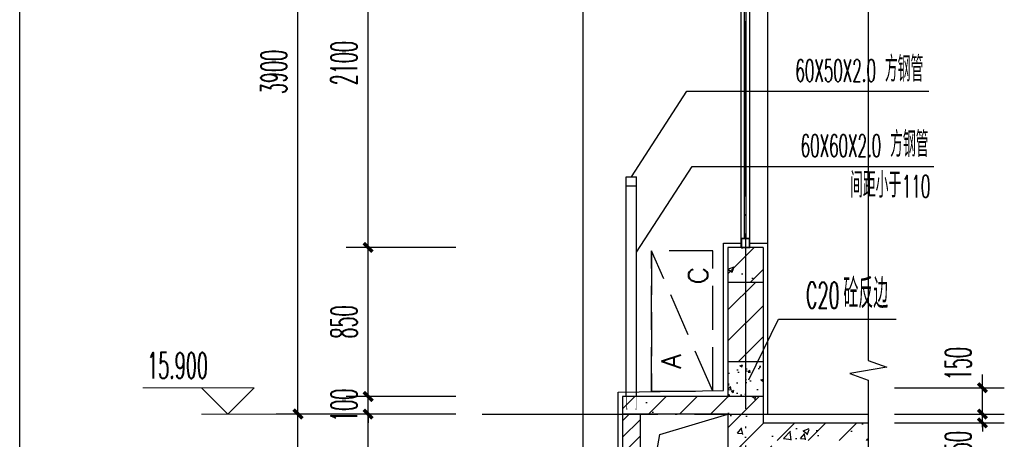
# Model space of a CAD drawing. Extents: x 1779708 to 7299578, y -1121471 to 88434.
# Tile 960 of 1056: x 6958019 to 6963630, y -955486 to -953094. Entities that reach past the tile are written whole.
import ezdxf

# ---------------------------------------------------------------- set-up
doc = ezdxf.new("R2010")
doc.units = 0
doc.header["$LTSCALE"] = 1000
doc.header["$MEASUREMENT"] = 0
doc.linetypes.add('DASH', pattern=[0.35, 0.25, -0.1])
doc.linetypes.add('DOTE', pattern=[2.42, 2, -0.2, 0.02, -0.2])
doc.layers.get('0').update_dxf_attribs({"linetype": 'CONTINUOUS'})
doc.layers.get('Defpoints').update_dxf_attribs({"linetype": 'CONTINUOUS'})
for name, color, linetype in [('AXIS', 3, 'CONTINUOUS'), ('DIM_LEAD', 3, 'CONTINUOUS'), ('DIM_SYMB', 3, 'CONTINUOUS'), ('DOTE', 1, 'DOTE'), ('J-空调', 64, 'CONTINUOUS'), ('PUB_TAB', 7, 'CONTINUOUS'), ('PUB_TEXT', 7, 'CONTINUOUS'), ('WALL', 255, 'CONTINUOUS'), ('WINDOW', 2, 'CONTINUOUS'), ('填充细线', 8, 'CONTINUOUS'), ('栏杆', 6, 'CONTINUOUS'), ('粉刷线', 213, 'CONTINUOUS'), ('装修层线', 2, 'CONTINUOUS')]:
    doc.layers.add(name, color=color, linetype=linetype)
doc.layers.add('DIM_ELEV', color=3, linetype='CONTINUOUS', lineweight=13)
doc.styles.add('_TCH_DIM', font='SIMPLEX.shx', dxfattribs={"width": 0.7, "bigfont": 'GBCBIG.shx'})
doc.styles.add('_TCH_DIM_T3', font='SIMPLEX.shx', dxfattribs={"width": 0.494118, "bigfont": 'GBCBIG.shx'})
doc.styles.add('dim_font', font='SIMPLEX.shx', dxfattribs={"width": 0.8})
doc.dimstyles.new('_TCH_ARCH&&50', dxfattribs={"dimtxt": 148.75, "dimasz": 50, "dimexe": 125, "dimexo": 150, "dimgap": 63.125, "dimtad": 1, "dimdec": 0, "dimzin": 0, "dimdsep": 46, "dimtxsty": '_TCH_DIM_T3', "dimblk": 'ARCHTICK', "dimcen": 0.09, "dimdle": 75, "dimclrt": 7, "dimazin": 2, "dimtfac": 1, "dimtdec": 0, "dimtix": 1, "dimtmove": 2, "dimatfit": 3, "dimfxl": 250, "dimtolj": 1, "dimtzin": 0, "dimarcsym": 0})

# ---------------------------------------------------------------- blocks, each defined once
blk = doc.blocks.new('3r13ef')
at = {"layer": 'J-空调', "linetype": 'DASH'}
blk.add_line((0, 0), (800, 350), dxfattribs=at)
blk.add_lwpolyline([(800, 350), (0, 350)], close=True, dxfattribs=at)
blk.add_lwpolyline([(0, 350), (0, 0), (800, 0), (800, 350)], dxfattribs=at)
at = {"layer": 'J-空调', "style": 'dim_font'}
for s, p in [('A', (128.2, 183.7)), ('C', (609.5, 29.8))]:
    blk.add_text(s, height=109.5, dxfattribs=at).set_placement(p)
blk = doc.blocks.new('_ArchTick')
at = {"color": 0, "linetype": 'ByBlock', "const_width": 0.4}
blk.add_lwpolyline([(-0.5, -0.5), (0.5, 0.5)], dxfattribs=at)
blk = doc.blocks.new('*D1794')
at = {"layer": 'AXIS', "color": 0, "lineweight": -2, "transparency": 16777216}
for p, q in [((6959604.7, -959317.3), (6959604.7, -955267.3)), ((6960504.7, -955342.3), (6959479.7, -955342.3)), ((6960504.7, -959242.3), (6959479.7, -959242.3))]:
    blk.add_line(p, q, dxfattribs=at)
at = {"layer": 'Defpoints', "color": 0, "transparency": 16777216}
for p in [(6959604.7, -955342.3), (6960654.7, -955342.3), (6960654.7, -959242.3)]:
    blk.add_point(p, dxfattribs=at)
at = {"layer": 'AXIS', "color": 0, "lineweight": -2, "transparency": 16777216, "xscale": 50, "yscale": 50, "zscale": 50}
for p, rotation in [((6959604.7, -955342.3), 90), ((6959604.7, -959242.3), 270)]:
    blk.add_blockref('_ArchTick', p, dxfattribs=dict(at, rotation=rotation))
at = {"layer": 'AXIS', "color": 7, "transparency": 16777216, "insert": (6959467.2, -957292.3), "char_height": 148.75, "attachment_point": 5, "rotation": 90, "style": '_TCH_DIM_T3'}
blk.add_mtext('\\A1;3900', dxfattribs=at)
blk = doc.blocks.new('*D1795')
at = {"layer": 'AXIS', "color": 0, "lineweight": -2, "transparency": 16777216}
for p, q in [((6959604.7, -955417.3), (6959604.7, -951367.3)), ((6960504.7, -951442.3), (6959479.7, -951442.3)), ((6960504.7, -955342.3), (6959479.7, -955342.3))]:
    blk.add_line(p, q, dxfattribs=at)
at = {"layer": 'Defpoints', "color": 0, "transparency": 16777216}
for p in [(6959604.7, -951442.3), (6960654.7, -951442.3), (6960654.7, -955342.3)]:
    blk.add_point(p, dxfattribs=at)
at = {"layer": 'AXIS', "color": 0, "lineweight": -2, "transparency": 16777216, "xscale": 50, "yscale": 50, "zscale": 50}
for p, rotation in [((6959604.7, -951442.3), 90), ((6959604.7, -955342.3), 270)]:
    blk.add_blockref('_ArchTick', p, dxfattribs=dict(at, rotation=rotation))
at = {"layer": 'AXIS', "color": 7, "transparency": 16777216, "insert": (6959467.2, -953392.3), "char_height": 148.75, "attachment_point": 5, "rotation": 90, "style": '_TCH_DIM_T3'}
blk.add_mtext('\\A1;3900', dxfattribs=at)
blk = doc.blocks.new('*D1801')
at = {"layer": 'AXIS', "color": 0, "lineweight": -2, "transparency": 16777216}
for p, q in [((6963504.7, -955342.3), (6963504.7, -955292.3)), ((6963004.7, -955342.3), (6963629.7, -955342.3)), ((6963504.7, -955392.3), (6963504.7, -955342.3)), ((6963004.7, -955392.3), (6963629.7, -955392.3)), ((6963504.7, -955392.3), (6963504.7, -955442.3))]:
    blk.add_line(p, q, dxfattribs=at)
at = {"layer": 'Defpoints', "color": 0, "transparency": 16777216}
for p in [(6962854.7, -955342.3), (6963504.7, -955342.3), (6962854.7, -955392.3)]:
    blk.add_point(p, dxfattribs=at)
at = {"layer": 'AXIS', "color": 0, "lineweight": -2, "transparency": 16777216, "xscale": 50, "yscale": 50, "zscale": 50}
for p, rotation in [((6963504.7, -955342.3), 270), ((6963504.7, -955392.3), 90)]:
    blk.add_blockref('_ArchTick', p, dxfattribs=dict(at, rotation=rotation))
at = {"layer": 'AXIS', "color": 7, "transparency": 16777216, "insert": (6963367.2, -955501.8), "char_height": 148.75, "attachment_point": 5, "rotation": 90, "style": '_TCH_DIM_T3'}
blk.add_mtext('\\A1;50', dxfattribs=at)
blk = doc.blocks.new('*D1802')
at = {"layer": 'AXIS', "color": 0, "lineweight": -2, "transparency": 16777216}
for p, q in [((6963504.7, -955417.3), (6963504.7, -955117.3)), ((6963004.7, -955192.3), (6963629.7, -955192.3)), ((6963004.7, -955342.3), (6963629.7, -955342.3))]:
    blk.add_line(p, q, dxfattribs=at)
at = {"layer": 'Defpoints', "color": 0, "transparency": 16777216}
for p in [(6962854.7, -955192.3), (6963504.7, -955192.3), (6962854.7, -955342.3)]:
    blk.add_point(p, dxfattribs=at)
at = {"layer": 'AXIS', "color": 0, "lineweight": -2, "transparency": 16777216, "xscale": 50, "yscale": 50, "zscale": 50}
for p, rotation in [((6963504.7, -955192.3), 90), ((6963504.7, -955342.3), 270)]:
    blk.add_blockref('_ArchTick', p, dxfattribs=dict(at, rotation=rotation))
at = {"layer": 'AXIS', "color": 7, "transparency": 16777216, "insert": (6963367.2, -955054.8), "char_height": 148.75, "attachment_point": 5, "rotation": 90, "style": '_TCH_DIM_T3'}
blk.add_mtext('\\A1;150', dxfattribs=at)
blk = doc.blocks.new('*D1822')
at = {"layer": 'AXIS', "color": 0, "lineweight": -2, "transparency": 16777216}
for p, q in [((6960004.7, -956167.3), (6960004.7, -955267.3)), ((6960504.7, -955342.3), (6959879.7, -955342.3)), ((6960504.7, -956092.3), (6959879.7, -956092.3))]:
    blk.add_line(p, q, dxfattribs=at)
at = {"layer": 'Defpoints', "color": 0, "transparency": 16777216}
for p in [(6960004.7, -955342.3), (6960654.7, -955342.3), (6960654.7, -956092.3)]:
    blk.add_point(p, dxfattribs=at)
at = {"layer": 'AXIS', "color": 0, "lineweight": -2, "transparency": 16777216, "xscale": 50, "yscale": 50, "zscale": 50}
for p, rotation in [((6960004.7, -955342.3), 90), ((6960004.7, -956092.3), 270)]:
    blk.add_blockref('_ArchTick', p, dxfattribs=dict(at, rotation=rotation))
at = {"layer": 'AXIS', "color": 7, "transparency": 16777216, "insert": (6959867.2, -955717.3), "char_height": 148.75, "attachment_point": 5, "rotation": 90, "style": '_TCH_DIM_T3'}
blk.add_mtext('\\A1;750', dxfattribs=at)
blk = doc.blocks.new('*D1823')
at = {"layer": 'AXIS', "color": 0, "lineweight": -2, "transparency": 16777216}
for p, q in [((6960504.7, -955242.3), (6959879.7, -955242.3)), ((6960004.7, -955242.3), (6960004.7, -955192.3)), ((6960004.7, -955342.3), (6960004.7, -955242.3)), ((6960504.7, -955342.3), (6959879.7, -955342.3)), ((6960004.7, -955342.3), (6960004.7, -955392.3))]:
    blk.add_line(p, q, dxfattribs=at)
at = {"layer": 'Defpoints', "color": 0, "transparency": 16777216}
for p in [(6960004.7, -955242.3), (6960654.7, -955242.3), (6960654.7, -955342.3)]:
    blk.add_point(p, dxfattribs=at)
at = {"layer": 'AXIS', "color": 0, "lineweight": -2, "transparency": 16777216, "xscale": 50, "yscale": 50, "zscale": 50}
for p, rotation in [((6960004.7, -955242.3), 270), ((6960004.7, -955342.3), 90)]:
    blk.add_blockref('_ArchTick', p, dxfattribs=dict(at, rotation=rotation))
at = {"layer": 'AXIS', "color": 7, "transparency": 16777216, "insert": (6959867.2, -955292.3), "char_height": 148.75, "attachment_point": 5, "rotation": 90, "style": '_TCH_DIM_T3'}
blk.add_mtext('\\A1;100', dxfattribs=at)
blk = doc.blocks.new('*D1824')
at = {"layer": 'AXIS', "color": 0, "lineweight": -2, "transparency": 16777216}
for p, q in [((6960004.7, -955317.3), (6960004.7, -954317.3)), ((6960504.7, -954392.3), (6959879.7, -954392.3)), ((6960504.7, -955242.3), (6959879.7, -955242.3))]:
    blk.add_line(p, q, dxfattribs=at)
at = {"layer": 'Defpoints', "color": 0, "transparency": 16777216}
for p in [(6960004.7, -954392.3), (6960654.7, -954392.3), (6960654.7, -955242.3)]:
    blk.add_point(p, dxfattribs=at)
at = {"layer": 'AXIS', "color": 0, "lineweight": -2, "transparency": 16777216, "xscale": 50, "yscale": 50, "zscale": 50}
for p, rotation in [((6960004.7, -954392.3), 90), ((6960004.7, -955242.3), 270)]:
    blk.add_blockref('_ArchTick', p, dxfattribs=dict(at, rotation=rotation))
at = {"layer": 'AXIS', "color": 7, "transparency": 16777216, "insert": (6959867.2, -954817.3), "char_height": 148.75, "attachment_point": 5, "rotation": 90, "style": '_TCH_DIM_T3'}
blk.add_mtext('\\A1;850', dxfattribs=at)
blk = doc.blocks.new('*D1825')
at = {"layer": 'AXIS', "color": 0, "lineweight": -2, "transparency": 16777216}
for p, q in [((6960004.7, -954467.3), (6960004.7, -952217.3)), ((6960504.7, -952292.3), (6959879.7, -952292.3)), ((6960504.7, -954392.3), (6959879.7, -954392.3))]:
    blk.add_line(p, q, dxfattribs=at)
at = {"layer": 'Defpoints', "color": 0, "transparency": 16777216}
for p in [(6960004.7, -952292.3), (6960654.7, -952292.3), (6960654.7, -954392.3)]:
    blk.add_point(p, dxfattribs=at)
at = {"layer": 'AXIS', "color": 0, "lineweight": -2, "transparency": 16777216, "xscale": 50, "yscale": 50, "zscale": 50}
for p, rotation in [((6960004.7, -952292.3), 90), ((6960004.7, -954392.3), 270)]:
    blk.add_blockref('_ArchTick', p, dxfattribs=dict(at, rotation=rotation))
at = {"layer": 'AXIS', "color": 7, "transparency": 16777216, "insert": (6959867.2, -953342.3), "char_height": 148.75, "attachment_point": 5, "rotation": 90, "style": '_TCH_DIM_T3'}
blk.add_mtext('\\A1;2100', dxfattribs=at)

msp = doc.modelspace()

# ---------------------------------------------------------------- hatches: boundary and pattern name
at = {"layer": '填充细线'}
h = msp.add_hatch(dxfattribs=at)
h.set_pattern_fill('钢筋混凝土', color=114, scale=50)
h.set_pattern_definition([(45, (6962004.69, -954592.29), (-88.39, 88.39), []), (50, (6962004.7, -954592.3), (358.63, -31.38), [37.5, -412.5]), (355, (6962004.7, -954592.3), (-69.38, 376.1), [30, -330]), (100.45, (6962034.58, -954594.9), (289.25, 344.72), [31.87, -350.57]), (46.18, (6962004.7, -954492.3), (533.6, -82.76), [56.25, -618.75]), (96.64, (6962049.16, -954499.2), (467.33, 487.06), [47.8, -525.86]), (351.18, (6962004.7, -954492.3), (467.33, 487.06), [45, -495]), (21, (6962054.7, -954517.3), (298.45, -201.3), [37.5, -412.5]), (326, (6962054.7, -954517.3), (121.66, 362.58), [30, -330]), (71.45, (6962079.56, -954534.06), (420.1, 161.27), [31.87, -350.57]), (37.5, (6962004.69, -954592.29), (6.08, 166.447), [0, -326, 0, -335, 0, -331.25]), (7.5, (6962004.69, -954592.29), (131.53, 197.21), [0, -191, 0, -318.5, 0, -126.25]), (327.5, (6961893.19, -954592.29), (266.91, -11.277), [0, -125, 0, -390, 0, -517.5]), (317.5, (6961843.2, -954592.29), (291.59, 50.05), [0, -162.5, 0, -259, 0, -367.5])])
h.paths.add_polyline_path([(6962254.7, -954392.3), (6962054.7, -954392.3), (6962054.7, -954492.3), (6962054.7, -954592.3), (6962254.7, -954592.3)])
h = msp.add_hatch(dxfattribs=at)
h.set_pattern_fill('普通砖', color=114, scale=50)
h.set_pattern_definition([(45, (6962054.69, -955102.53), (-88.388, 88.388), [])])
h.paths.add_polyline_path([(6962054.7, -955042.3), (6962254.7, -955042.3), (6962254.7, -954592.3), (6962054.7, -954592.3)])
h = msp.add_hatch(dxfattribs=at)
h.set_pattern_fill('混凝土', color=114, scale=20)
h.set_pattern_definition([(50, (6962054.69, -955242.29), (143.45, -12.55), [15, -165]), (355, (6962054.69, -955242.29), (-27.75, 150.44), [12, -132]), (100.45, (6962066.64, -955243.33), (115.7, 137.89), [12.75, -140.23]), (46.184, (6962054.69, -955202.29), (213.45, -33.1), [22.5, -247.5]), (96.64, (6962072.48, -955205.04), (186.93, 194.82), [19.12, -210.34]), (351.18, (6962054.7, -955202.29), (186.93, 194.82), [18, -198]), (21, (6962074.69, -955212.29), (119.38, -80.524), [15, -165]), (326, (6962074.69, -955212.29), (48.66, 145.03), [12, -132]), (71.45, (6962084.64, -955219), (168.045, 64.51), [12.75, -140.23]), (37.5, (6962054.69, -955242.286), (2.432, 66.579), [0, -130.4, 0, -134, 0, -132.5]), (7.5, (6962054.69, -955242.286), (52.614, 78.882), [0, -76.4, 0, -127.4, 0, -50.5]), (327.5, (6962010.09, -955242.286), (106.7645, -4.511), [0, -50, 0, -156, 0, -207]), (317.5, (6961990.09, -955242.29), (116.637, 20.02), [0, -65, 0, -103.6, 0, -147])])
h.paths.add_polyline_path([(6962254.7, -955042.3), (6962054.7, -955042.3), (6962054.7, -955242.3), (6962254.7, -955242.3)])
h = msp.add_hatch(dxfattribs=at)
h.set_pattern_fill('钢筋混凝土', color=114, scale=50)
h.set_pattern_definition([(45, (0, 0), (-88.3883476, 88.3883476), []), (50, (0, 0), (358.630091, -31.376067), [37.5, -412.5]), (355, (0, 0), (-69.375667, 376.096067), [30, -330]), (100.4514, (29.9, -2.6), (289.254691, 344.719771), [31.870095, -350.571056]), (46.1842, (0, 100), (533.620524, -82.759507), [56.25, -618.75]), (96.6356, (44.47, 93.1), (467.331353, 487.058935), [47.805144, -525.8565]), (351.1842, (0, 100), (467.330973, 487.0593), [45, -495]), (21, (50, 75), (298.453526, -201.309445), [37.5, -412.5]), (326, (50, 75), (121.657666, 362.575023), [30, -330]), (71.4514, (74.87, 58.22), (420.111314, 161.265248), [31.870095, -350.571056]), (37.5, (0, 0), (6.0799277, 166.446927), [0, -326, 0, -335, 0, -331.25]), (7.5, (0, 0), (131.5347687, 197.205856), [0, -191, 0, -318.5, 0, -126.25]), (327.5, (-111.5, 0), (266.911218, -11.2774359), [0, -125, 0, -390, 0, -517.5]), (317.5, (-161.5, 0), (291.593085, 50.052491), [0, -162.5, 0, -259, 0, -367.5])])
h.paths.add_polyline_path([(6962304.7, -955492.3), (6962854.7, -955492.3), (6962854.7, -955392.3), (6962254.7, -955392.3), (6962254.7, -955242.3), (6961533.5, -955242.3), (6961533.5, -955313.5, -0.037248), (6961533.5, -955313.9, -1.138002), (6961528.1, -955313.2), (6961528.1, -955314.6, 0.814816), (6961533.5, -955314.3), (6961533.5, -955242.3), (6961475.7, -955242.3), (6961475.7, -955314.3, 0.814816), (6961481.1, -955314.6), (6961481.1, -955313.2, -1.227271), (6961475.7, -955313.5), (6961475.7, -955242.3), (6961454.7, -955242.3), (6961454.7, -955342.3), (6962054.7, -955342.3), (6962054.7, -956092.3), (6961454.7, -956092.3), (6961454.7, -956192.3), (6962304.7, -956192.3)])
h = msp.add_hatch(dxfattribs=at)
h.set_pattern_fill('普通砖', color=114, scale=50)
h.set_pattern_definition([(45, (7185.29, -33552.25), (-47.02260095, 47.02260095), [])])
h.paths.add_polyline_path([(6961554.7, -955342.3), (6961454.7, -955342.3), (6961454.7, -956092.3), (6961554.7, -956092.3)])

# ---------------------------------------------------------------- linework, layer by layer
at = {"layer": 'DIM_ELEV'}
for p, q in [((6959354.7, -955192.3), (6958721.4, -955192.3)), ((6959204.7, -955342.3), (6959054.7, -955192.3)), ((6959204.7, -955342.3), (6959354.7, -955192.3)), ((6960004.7, -955342.3), (6959054.7, -955342.3))]:
    msp.add_line(p, q, dxfattribs=at)
at = {"layer": 'DIM_LEAD'}
for p, q in [((6961504.7, -953990.8), (6961820.8, -953502.6)), ((6961820.8, -953502.6), (6963198.8, -953502.6)), ((6961534.7, -954419.3), (6961850.8, -953931.1)), ((6961850.8, -953931.1), (6963228.8, -953931.1)), ((6962173.7, -955146.3), (6962343.8, -954800.9)), ((6962173.7, -955146.3), (6962343.8, -954800.9)), ((6962343.8, -954800.9), (6963012.9, -954800.9))]:
    msp.add_line(p, q, dxfattribs=at)
at = {"layer": 'DIM_SYMB'}
msp.add_lwpolyline([(6962854.7, -945692.3), (6962854.7, -955036), (6962959.7, -955074.3), (6962749.7, -955111.3), (6962854.7, -955148.5), (6962854.7, -964492.3)], dxfattribs=at)
at = {"layer": 'DOTE', "linetype": 'DOTE', "ltscale": 0.5}
for p, q in [((6962154.7, -945842.3), (6962154.7, -964342.3)), ((6960654.7, -955342.3), (6962854.7, -955342.3))]:
    msp.add_line(p, q, dxfattribs=at)
at = {"layer": 'PUB_TAB'}
msp.add_line((6958019.2, -973350.2), (6958019.2, -944650.2), dxfattribs=at)
at = {"layer": 'WALL'}
for p, q in [((6962254.7, -954392.3), (6962054.7, -954392.3)), ((6962054.7, -954392.3), (6962054.7, -955242.3)), ((6962254.7, -954392.3), (6962254.7, -955392.3)), ((6962254.7, -954592.3), (6962054.7, -954592.3)), ((6962054.7, -955042.3), (6962254.7, -955042.3)), ((6962254.7, -955242.3), (6961454.7, -955242.3)), ((6961454.7, -955242.3), (6961454.7, -955342.3)), ((6962054.7, -955342.3), (6961454.7, -955342.3)), ((6961454.7, -955342.3), (6961454.7, -956092.3)), ((6961554.7, -955342.3), (6961554.7, -956092.3)), ((6962054.7, -955342.3), (6962054.7, -956092.3)), ((6962254.7, -955392.3), (6962854.7, -955392.3))]:
    msp.add_line(p, q, dxfattribs=at)
at = {"layer": 'WINDOW'}
for p, q in [((6962129.7, -954392.3), (6962129.7, -952342.3)), ((6962179.7, -954392.3), (6962179.7, -952342.3))]:
    msp.add_line(p, q, dxfattribs=at)
at = {"layer": 'WINDOW', "color": 4}
for p, q in [((6962149.7, -954342.3), (6962149.7, -952342.3)), ((6962159.7, -954342.3), (6962159.7, -952342.3))]:
    msp.add_line(p, q, dxfattribs=at)
at = {"layer": 'WINDOW'}
for points in [[(6962179.7, -954392.3), (6962179.7, -954342.3), (6962129.7, -954342.3), (6962129.7, -954392.3)], [(6962177.7, -954390.3), (6962177.7, -954344.3), (6962131.7, -954344.3), (6962131.7, -954390.3)]]:
    msp.add_lwpolyline(points, close=True, dxfattribs=at)
at = {"layer": '填充细线', "color": 114}
msp.add_lwpolyline([(6961554.7, -956092.3), (6961667.5, -955458.7), (6962054.7, -955342.3)], dxfattribs=at)
at = {"layer": '栏杆'}
for p, q in [((6961474.7, -953990.8), (6961534.7, -953990.8)), ((6961474.7, -954040.8), (6961474.7, -953990.8)), ((6961534.7, -954040.8), (6961534.7, -953990.8)), ((6961474.7, -954040.8), (6961534.7, -954040.8)), ((6961474.7, -955240.8), (6961474.7, -954040.8)), ((6961534.7, -955240.8), (6961534.7, -954040.8))]:
    msp.add_line(p, q, dxfattribs=at)
at = {"layer": '粉刷线'}
for p, q in [((6961229.7, -959242.3), (6961229.7, -948417.3)), ((6962279.7, -952317.3), (6962279.7, -954367.3)), ((6962254.7, -955342.3), (6962854.7, -955342.3))]:
    msp.add_line(p, q, dxfattribs=at)
for points in [[(6962129.7, -956217.3), (6961429.7, -956217.3), (6961429.7, -955217.3), (6962029.7, -955207.3), (6962029.7, -954367.3), (6962129.7, -954367.3)], [(6962179.7, -954367.3), (6962279.7, -954367.3), (6962279.7, -955342.3)]]:
    msp.add_lwpolyline(points, dxfattribs=at)
at = {"layer": '装修层线', "color": 1, "const_width": 3}
msp.add_lwpolyline([(6961454.7, -955242.3), (6961554.7, -955242.3)], dxfattribs=at)
at = {"layer": '装修层线', "color": 1, "const_width": 2.4}
for points in [[(6961475.7, -955242.3), (6961475.7, -955314.3, 0.814816), (6961481.1, -955314.6), (6961481.1, -955310.1)], [(6961533.5, -955242.3), (6961533.5, -955314.3, -0.814816), (6961528.1, -955314.6), (6961528.1, -955310.1)]]:
    msp.add_lwpolyline(points, format="xyb", dxfattribs=at)

# ---------------------------------------------------------------- block references
at = {"layer": 'J-空调', "extrusion": (0, 0, -1), "xscale": -1, "zscale": -1, "rotation": 270}
msp.add_blockref('3r13ef', (-6961969.3, -955211.8), dxfattribs=at)

# ---------------------------------------------------------------- texts
at = {"layer": 'PUB_TEXT', "color": 7, "style": '_TCH_DIM'}
for s, height, width, p in [('方钢管', 144.68, 0.7, (6962949.3, -953448)), ('60X50X2.0', 127.5, 0.494118, (6962439.3, -953448)), ('方钢管', 144.68, 0.7, (6962979.3, -953876.5)), ('60X60X2.0', 127.5, 0.494118, (6962469.3, -953876.5)), ('间距小于', 144.68, 0.7, (6962750.9, -954108.5)), ('110', 127.5, 0.494118, (6963045.8, -954108.5)), ('砼反边', 168.79, 0.7, (6962712.8, -954739.1)), ('C20', 148.75, 0.494118, (6962499.3, -954739.1)), ('15.900', 148.75, 0.494118, (6958745.2, -955139.8))]:
    msp.add_text(s, height=height, dxfattribs=dict(at, width=width)).set_placement(p)

# ---------------------------------------------------------------- dimensions: what is measured, and where the dimension line sits
at = {"layer": 'AXIS'}
for p1, p2, distance, picture, middle in [((6960654.7, -955342.3), (6960654.7, -951442.3), 1050, '*D1795', (6959467.2, -953392.3)), ((6960654.7, -954392.3), (6960654.7, -952292.3), 650, '*D1825', (6959867.2, -953342.3)), ((6960654.7, -955242.3), (6960654.7, -954392.3), 650, '*D1824', (6959867.2, -954817.3)), ((6960654.7, -955342.3), (6960654.7, -955242.3), 650, '*D1823', (6959867.2, -955292.3)), ((6960654.7, -959242.3), (6960654.7, -955342.3), 1050, '*D1794', (6959467.2, -957292.3)), ((6960654.7, -956092.3), (6960654.7, -955342.3), 650, '*D1822', (6959867.2, -955717.3))]:
    dim = msp.add_aligned_dim(p1=p1, p2=p2, distance=distance, dimstyle='_TCH_ARCH&&50', dxfattribs=at)
    dim.commit()
    dim.dimension.update_dxf_attribs({"geometry": picture, "text_midpoint": middle})
for base, p1, p2, picture, middle in [((6963504.7, -955192.3), (6962854.7, -955342.3), (6962854.7, -955192.3), '*D1802', (6963367.2, -955054.8)), ((6963504.7, -955342.3), (6962854.7, -955392.3), (6962854.7, -955342.3), '*D1801', (6963367.2, -955501.8))]:
    dim = msp.add_linear_dim(base=base, p1=p1, p2=p2, angle=90, dimstyle='_TCH_ARCH&&50', dxfattribs=at)
    dim.commit()
    dim.dimension.update_dxf_attribs({"geometry": picture, "text_midpoint": middle, "dimtype": 161})

doc.saveas('drawing.dxf')
